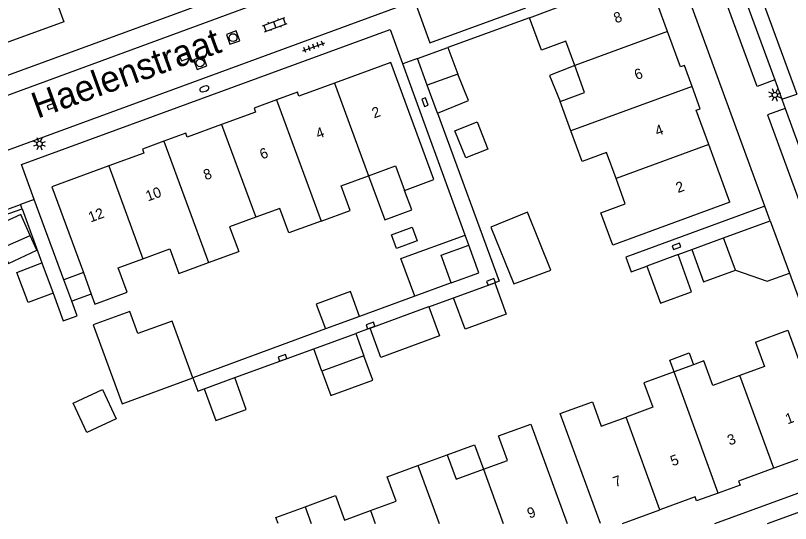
# Model space of a CAD drawing. Extents: x 128000 to 131008, y 398996 to 402500.
# Drawn here: x 128308.4 to 128382.8, y 399000 to 399048.8 of the extents above; entities that cross this region are included whole.
import ezdxf

# ---------------------------------------------------------------- set-up
doc = ezdxf.new("R2010")
doc.units = 0
for name, color, linetype in [('gg-afsc-erfafscheiding', 7, 'Continuous'), ('gg-afsc-muur', 7, 'Continuous'), ('gg-anno-huisnummerreeks BGT', 7, 'Continuous'), ('gg-anno-openbare ruimte label', 7, 'Continuous'), ('gg-bbg-bijgebouw', 7, 'Continuous'), ('gg-bbg-gedigitaliseerde bebouwing', 7, 'Continuous'), ('gg-bbg-gedigitaliseerde bijgebouw', 7, 'Continuous'), ('gg-bbg-hoofdgebouw', 7, 'Continuous'), ('gg-bbg-luifel en loopbrug', 7, 'Continuous'), ('gg-bbg-tussenscheiding', 7, 'Continuous'), ('gg-knt-verharding', 7, 'Continuous'), ('gg-knt-verharding nz', 7, 'Continuous'), ('gt-grn-weggrens', 7, 'Continuous'), ('gt-symb-brandkraan', 7, 'Continuous'), ('gt-symb-klinker verharding', 7, 'Continuous'), ('gt-symb-kolk', 7, 'Continuous'), ('gt-symb-lichtmast', 7, 'Continuous'), ('gt-symb-rioolschacht', 7, 'Continuous'), ('gt-symb-tegel verharding', 7, 'Continuous')]:
    doc.layers.add(name, color=color, linetype=linetype)

# ---------------------------------------------------------------- blocks, each defined once
blk = doc.blocks.new('gt0-KOLK')
at = {"layer": 'gt-symb-kolk'}
blk.add_lwpolyline([(0, 0), (0.375, 0), (0.375, 0.4), (-0.375, 0.4), (-0.375, 0), (0, 0)], dxfattribs=at)
blk = doc.blocks.new('gt0-RS')
at = {"layer": 'gt-symb-rioolschacht'}
blk.add_lwpolyline([(-0.5, -0.5), (0.5, -0.5), (0.5, 0.5), (-0.5, 0.5)], close=True, dxfattribs=at)
blk.add_circle((0, 0), 0.375, dxfattribs=at)
blk = doc.blocks.new('gt0-KL1')
at = {"layer": 'gt-symb-klinker verharding'}
for p, q in [((-1.15, 0.3), (1.15, 0.3)), ((-1, -0.3), (-1, 0.3)), ((-0.5, 0.3), (-0.5, 0.45)), ((0, -0.3), (0, 0.3)), ((0.5, 0.3), (0.5, 0.45)), ((1, -0.3), (1, 0.3)), ((-1.15, -0.3), (1.15, -0.3)), ((-0.5, -0.45), (-0.5, -0.3)), ((0.5, -0.45), (0.5, -0.3))]:
    blk.add_line(p, q, dxfattribs=at)
blk = doc.blocks.new('gt0-TEG1')
at = {"layer": 'gt-symb-tegel verharding'}
for p, q in [((-1.125, 0), (1.125, 0)), ((-0.9, -0.25), (-0.9, 0.25)), ((-0.45, -0.25), (-0.45, 0.25)), ((0, -0.25), (0, 0.25)), ((0.45, -0.25), (0.45, 0.25)), ((0.9, -0.25), (0.9, 0.25))]:
    blk.add_line(p, q, dxfattribs=at)
blk = doc.blocks.new('gt0-LMAST')
at = {"layer": 'gt-symb-lichtmast'}
for p, q in [((-0.182, 0.173), (-0.447, 0.438)), ((-0.005, 0.246), (-0.005, 0.621)), ((0.172, 0.173), (0.437, 0.438)), ((-0.255, -0.004), (-0.63, -0.004)), ((-0.182, -0.181), (-0.447, -0.446)), ((-0.005, -0.254), (-0.005, -0.629)), ((0.437, -0.446), (0.172, -0.181)), ((0.245, -0.004), (0.62, -0.004))]:
    blk.add_line(p, q, dxfattribs=at)
blk.add_circle((-0.005, -0.004), 0.25, dxfattribs=at)
blk = doc.blocks.new('gt0-BR')
at = {"layer": 'gt-symb-brandkraan'}
for centre, radius, start, end in [((-0.244, 0), 0.206, 107.56694, 252.43307), ((0.599, -2.664), 3, 106.89205, 107.56694), ((0, -0.691), 0.938, 73.10799, 106.89205), ((-0.599, -2.664), 3, 72.43309, 73.10799), ((0.244, 0), 0.206, 287.56695, 72.43309), ((0.599, 2.664), 3, 252.43307, 253.10797), ((0, 0.691), 0.938, 253.10797, 286.89206), ((-0.599, 2.664), 3, 286.89206, 287.56695)]:
    blk.add_arc(centre, radius, start, end, dxfattribs=at)

msp = doc.modelspace()

# ---------------------------------------------------------------- linework, layer by layer
at = {"layer": 'gg-afsc-erfafscheiding'}
for p, q in [((128351.541, 399027.704), (128345.562, 399044.146)), ((128313.008, 399023.41), (128310.17, 399031.12)), ((128297.22, 399026), (128309.007, 399030.225)), ((128309.007, 399030.225), (128308.855, 399030.638)), ((128309.007, 399030.225), (128310.917, 399025.035)), ((128371.992, 399025.828), (128373.306, 399026.307)), ((128346.706, 399021.827), (128341.423, 399019.886)), ((128348.074, 399020.812), (128350.448, 399021.672)), ((128338.137, 399018.679), (128325.405, 399014.003)), ((128342.436, 399018.758), (128341.044, 399018.248)), ((128329.423, 399014.006), (128337.007, 399016.767))]:
    msp.add_line(p, q, dxfattribs=at)
for points in [[(128348.889, 399039.41), (128354.811, 399023.269), (128354.391, 399023.119)], [(128380.336, 399030.484), (128366.989, 399025.588), (128367.506, 399024.179), (128368.988, 399024.725)], [(128311.988, 399022.126), (128312.969, 399019.459), (128314.284, 399019.943), (128313.771, 399021.337)], [(128325.405, 399014.003), (128325.878, 399012.716), (128326.496, 399012.941)]]:
    msp.add_lwpolyline(points, dxfattribs=at)
at = {"layer": 'gg-afsc-muur'}
msp.add_line((128357.73, 399048.57), (128349.903, 399045.727), dxfattribs=at)
at = {"layer": 'gg-bbg-bijgebouw'}
for p, q in [((128346.97, 399044.662), (128349.903, 399045.727)), ((128349.903, 399045.727), (128350.849, 399043.149)), ((128347.909, 399042.08), (128346.97, 399044.662)), ((128350.849, 399043.149), (128347.909, 399042.08)), ((128307.043, 399026.432), (128309.776, 399027.653))]:
    msp.add_line(p, q, dxfattribs=at)
msp.add_lwpolyline([(128309.776, 399027.653), (128308.879, 399029.662), (128306.146, 399028.441), (128307.043, 399026.432)], dxfattribs=at)
at = {"layer": 'gg-bbg-gedigitaliseerde bebouwing'}
for p, q in [((128361.704, 399037.7), (128360.67, 399040.526)), ((128311.87, 399032.33), (128314.893, 399024.103)), ((128326.893, 399025.061), (128329.806, 399026.131)), ((128314.893, 399024.103), (128315.654, 399022.03)), ((128373.485, 399015.25), (128371.606, 399014.564)), ((128347.024, 399005.573), (128349.833, 399006.602))]:
    msp.add_line(p, q, dxfattribs=at)
for points in [[(128304.226, 399055.055), (128306.664, 399055.946), (128305.802, 399058.303), (128308.9, 399059.436), (128313.02, 399048.17)], [(128362.071, 399043.997), (128361.223, 399046.316), (128358.87, 399045.45)], [(128345.732, 399031.984), (128348.557, 399033.021), (128344.42, 399044.28)], [(128360.67, 399040.526), (128363.026, 399041.388), (128362.071, 399043.997)], [(128366.039, 399033.123), (128365.125, 399035.622), (128362.778, 399034.764), (128361.704, 399037.7)], [(128342.274, 399033.386), (128344.867, 399034.339), (128345.732, 399031.984)], [(128337.723, 399029.04), (128340.517, 399030.067), (128339.651, 399032.422), (128342.274, 399033.386)], [(128376.98, 399030.85), (128365.717, 399026.73), (128364.581, 399029.836), (128366.927, 399030.695), (128366.039, 399033.123)], [(128337.723, 399029.04), (128334.625, 399027.902), (128333.76, 399030.258), (128331.443, 399029.406)], [(128331.443, 399029.406), (128328.941, 399028.487), (128329.806, 399026.131)], [(128320.613, 399025.427), (128323.186, 399026.372), (128324.051, 399024.017), (128326.893, 399025.061)], [(128315.654, 399022.03), (128316.01, 399021.062), (128319.107, 399022.2), (128318.241, 399024.555), (128320.613, 399025.427)], [(128379.43, 399017.42), (128380.287, 399015.078), (128377.928, 399014.216)], [(128377.928, 399014.216), (128375.324, 399013.264), (128374.466, 399015.609), (128373.485, 399015.25)], [(128371.606, 399014.564), (128368.715, 399013.507), (128369.573, 399011.162), (128366.998, 399010.221)], [(128364.538, 399000), (128360.675, 399010.568), (128363.771, 399011.7), (128364.628, 399009.355), (128366.998, 399010.221)], [(128353.301, 399005.214), (128355.614, 399006.061), (128354.756, 399008.405), (128357.859, 399009.541), (128361.353, 399000)], [(128349.833, 399006.602), (128350.692, 399004.258), (128353.301, 399005.214)], [(128342.466, 399001.234), (128344.938, 399002.14), (128344.076, 399004.493), (128347.024, 399005.573)], [(128336.185, 399001.603), (128339.116, 399002.677), (128339.978, 399000.323), (128342.466, 399001.234)], [(128333.599, 399000), (128333.387, 399000.578), (128336.185, 399001.603)]]:
    msp.add_lwpolyline(points, dxfattribs=at)
at = {"layer": 'gg-bbg-gedigitaliseerde bijgebouw'}
for p, q in [((128373.306, 399026.307), (128376.374, 399027.432)), ((128377.509, 399024.339), (128376.374, 399027.432)), ((128371.992, 399025.828), (128368.988, 399024.725)), ((128310.917, 399025.035), (128311.988, 399022.126)), ((128350.448, 399021.672), (128354.391, 399023.119)), ((128337.007, 399016.767), (128341.044, 399018.248)), ((128341.044, 399018.248), (128341.827, 399016.116)), ((128337.79, 399014.635), (128337.007, 399016.767)), ((128341.827, 399016.116), (128337.79, 399014.635))]:
    msp.add_line(p, q, dxfattribs=at)
for points in [[(128350.563, 399037.698), (128352.696, 399038.559), (128353.744, 399035.963), (128351.612, 399035.102), (128350.563, 399037.698)], [(128344.49, 399027.725), (128346.461, 399028.449), (128346.943, 399027.134), (128344.972, 399026.41), (128344.49, 399027.725)], [(128350.217, 399023.116), (128349.256, 399025.759), (128351.899, 399026.72)], [(128350.217, 399023.116), (128352.86, 399024.077), (128351.899, 399026.72)], [(128368.988, 399024.725), (128370.297, 399021.158), (128373.301, 399022.26), (128371.992, 399025.828)], [(128373.306, 399026.307), (128374.441, 399023.213), (128377.509, 399024.339)], [(128311.988, 399022.126), (128309.608, 399021.212), (128308.496, 399024.105), (128310.917, 399025.035)], [(128354.391, 399023.119), (128355.493, 399020.115), (128351.55, 399018.668), (128350.448, 399021.672)], [(128342.436, 399018.758), (128348.069, 399020.824), (128348.074, 399020.812)], [(128348.074, 399020.812), (128349.102, 399018.008), (128343.47, 399015.941), (128342.436, 399018.758)], [(128325.405, 399014.003), (128323.408, 399019.438), (128320.13, 399018.233), (128319.351, 399020.354), (128315.838, 399019.063), (128318.613, 399011.508), (128325.405, 399014.003)], [(128313.927, 399011.552), (128316.737, 399012.862), (128318.046, 399010.052), (128315.237, 399008.742), (128313.927, 399011.552)]]:
    msp.add_lwpolyline(points, dxfattribs=at)
at = {"layer": 'gg-bbg-hoofdgebouw'}
for p, q in [((128357.73, 399048.57), (128360.549, 399049.602)), ((128313.02, 399048.17), (128307.465, 399046.149)), ((128358.87, 399045.45), (128357.73, 399048.57)), ((128344.42, 399044.28), (128339.005, 399042.289)), ((128376.98, 399030.85), (128374.958, 399036.385)), ((128317.341, 399034.338), (128311.87, 399032.33)), ((128366.675, 399000), (128370.254, 399001.31))]:
    msp.add_line(p, q, dxfattribs=at)
for points in [[(128370.978, 399047.255), (128368.99, 399052.69), (128360.549, 399049.602)], [(128373.343, 399041.957), (128372.6, 399043.99), (128372.22, 399043.86), (128370.978, 399047.255)], [(128339.005, 399042.289), (128335.58, 399041.03), (128335.44, 399041.41), (128333.45, 399040.678)], [(128374.958, 399036.385), (128373.75, 399039.69), (128374.12, 399039.83), (128373.343, 399041.957)], [(128333.45, 399040.678), (128331.28, 399039.88), (128331.41, 399039.51), (128328.171, 399038.316)], [(128328.171, 399038.316), (128324.87, 399037.1), (128324.73, 399037.48), (128322.618, 399036.703)], [(128322.618, 399036.703), (128320.57, 399035.95), (128320.7, 399035.57), (128317.341, 399034.338)], [(128379.43, 399017.42), (128382.54, 399018.56), (128386.65, 399007.3), (128381.185, 399005.303)], [(128381.185, 399005.303), (128377.81, 399004.07), (128377.95, 399003.69), (128375.858, 399002.927)], [(128375.858, 399002.927), (128373.78, 399002.17), (128373.64, 399002.55), (128370.254, 399001.31)]]:
    msp.add_lwpolyline(points, dxfattribs=at)
at = {"layer": 'gg-bbg-luifel en loopbrug'}
for p, q in [((128348.889, 399039.41), (128347.909, 399042.08)), ((128376.374, 399027.432), (128380.852, 399029.075)), ((128380.852, 399029.075), (128382.691, 399024.051)), ((128351.899, 399026.72), (128351.541, 399027.704)), ((128314.893, 399024.103), (128313.008, 399023.41)), ((128313.771, 399021.337), (128313.008, 399023.41)), ((128350.217, 399023.116), (128346.706, 399021.827)), ((128315.654, 399022.03), (128313.771, 399021.337)), ((128341.423, 399019.886), (128338.137, 399018.679)), ((128326.496, 399012.941), (128329.423, 399014.006))]:
    msp.add_line(p, q, dxfattribs=at)
for points in [[(128362.071, 399043.997), (128359.661, 399043.024), (128360.67, 399040.526)], [(128348.889, 399039.41), (128351.872, 399040.615), (128350.849, 399043.149)], [(128342.274, 399033.386), (128343.825, 399029.162), (128346.419, 399030.114), (128345.732, 399031.984)], [(128356.215, 399023.011), (128359.782, 399024.321), (128357.534, 399029.887), (128354.013, 399028.465), (128356.215, 399023.011)], [(128307.043, 399026.432), (128307.719, 399024.982), (128310.432, 399026.246), (128309.776, 399027.653)], [(128346.706, 399021.827), (128345.379, 399025.44), (128351.541, 399027.704)], [(128377.509, 399024.339), (128380.543, 399023.263), (128382.691, 399024.051)], [(128341.423, 399019.886), (128340.546, 399022.273), (128337.261, 399021.066), (128338.137, 399018.679)], [(128337.79, 399014.635), (128338.646, 399012.286), (128342.686, 399013.76), (128341.827, 399016.116)], [(128371.606, 399014.564), (128371.195, 399015.691), (128373.074, 399016.377), (128373.485, 399015.25)], [(128326.496, 399012.941), (128327.612, 399009.883), (128330.538, 399010.95), (128329.423, 399014.006)], [(128349.833, 399006.602), (128352.447, 399007.555), (128353.301, 399005.214)]]:
    msp.add_lwpolyline(points, dxfattribs=at)
at = {"layer": 'gg-bbg-tussenscheiding'}
for p, q in [((128370.978, 399047.255), (128362.071, 399043.997)), ((128339.005, 399042.289), (128342.274, 399033.386)), ((128373.343, 399041.957), (128361.704, 399037.7)), ((128333.45, 399040.678), (128337.723, 399029.04)), ((128328.171, 399038.316), (128331.443, 399029.406)), ((128322.618, 399036.703), (128326.893, 399025.061)), ((128374.958, 399036.385), (128366.039, 399033.123)), ((128317.341, 399034.338), (128320.613, 399025.427)), ((128375.858, 399002.927), (128371.606, 399014.564)), ((128381.185, 399005.303), (128377.928, 399014.216)), ((128370.254, 399001.31), (128366.998, 399010.221)), ((128347.024, 399005.573), (128349.063, 399000)), ((128353.301, 399005.214), (128355.209, 399000)), ((128336.185, 399001.603), (128336.772, 399000)), ((128342.466, 399001.234), (128342.917, 399000))]:
    msp.add_line(p, q, dxfattribs=at)
at = {"layer": 'gg-knt-verharding'}
for p, q in [((128380.336, 399030.484), (128370.59, 399057.11)), ((128344.973, 399054.851), (128298.235, 399037.68)), ((128340.498, 399055.082), (128301.439, 399040.776)), ((128305.395, 399035.055), (128346.694, 399050.205)), ((128345.562, 399044.146), (128345.551, 399044.176)), ((128381.285, 399042.612), (128381.971, 399040.735)), ((128381.971, 399040.735), (128383.385, 399041.232)), ((128381.971, 399040.735), (128382.289, 399039.865)), ((128375.533, 399000), (128388.934, 399004.903)), ((128380.587, 399000), (128389.53, 399003.27))]:
    msp.add_line(p, q, dxfattribs=at)
for points in [[(128381.285, 399042.612), (128379.582, 399041.979), (128375.501, 399053.15), (128377.256, 399053.632)], [(128346.846, 399049.789), (128348.17, 399046.171), (128357.375, 399049.529), (128356.05, 399053.169)], [(128310.17, 399031.12), (128308.94, 399034.48), (128344.35, 399047.45), (128345.551, 399044.176)], [(128382.289, 399039.865), (128380.585, 399039.25), (128387.908, 399019.263), (128389.595, 399019.881)], [(128281.23, 399022.5), (128281.96, 399024.53), (128293.91, 399028.91), (128295.18, 399025.63), (128308.855, 399030.638)], [(128382.691, 399024.051), (128389.61, 399005.15), (128388.934, 399004.903)]]:
    msp.add_lwpolyline(points, dxfattribs=at)
at = {"layer": 'gg-knt-verharding nz'}
for p, q in [((128377.256, 399053.632), (128381.285, 399042.612)), ((128382.289, 399039.865), (128383.635, 399036.183))]:
    msp.add_line(p, q, dxfattribs=at)
msp.add_lwpolyline([(128364.3, 399093.269), (128378.665, 399054.148), (128383.385, 399041.232)], dxfattribs=at)
at = {"layer": 'gt-grn-weggrens'}
for p, q in [((128346.97, 399044.662), (128345.562, 399044.146)), ((128310.17, 399031.12), (128308.855, 399030.638)), ((128380.852, 399029.075), (128380.336, 399030.484))]:
    msp.add_line(p, q, dxfattribs=at)

# ---------------------------------------------------------------- block references
at = {"layer": 'gt-symb-brandkraan', "rotation": 20.120165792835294}
msp.add_blockref('gt0-BR', (128326.51, 399041.741), dxfattribs=at)
at = {"layer": 'gt-symb-klinker verharding', "rotation": 20.120165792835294}
msp.add_blockref('gt0-KL1', (128333.276, 399047.906), dxfattribs=at)
at = {"layer": 'gt-symb-kolk'}
for p, rotation in [((128324.662, 399044.573), 20.247501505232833), ((128347.511, 399040.395), -70.00710602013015), ((128311.909, 399039.875), 20.24750150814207), ((128371.784, 399026.806), -159.87983420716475), ((128354.099, 399023.009), 20.120165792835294), ((128342.524, 399018.818), 20.120165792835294), ((128334.072, 399015.722), 20.120165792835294)]:
    msp.add_blockref('gt0-KOLK', p, dxfattribs=dict(at, rotation=rotation))
at = {"layer": 'gt-symb-lichtmast'}
for p, rotation in [((128381.283, 399041.16), 110.17394494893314), ((128310.686, 399036.463), 20.247501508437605)]:
    msp.add_blockref('gt0-LMAST', p, dxfattribs=dict(at, rotation=rotation))
at = {"layer": 'gt-symb-rioolschacht'}
for p, rotation in [((128329.27, 399046.665), 20.1201657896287), ((128326.104, 399044.235), 20.120165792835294)]:
    msp.add_blockref('gt0-RS', p, dxfattribs=dict(at, rotation=rotation))
at = {"layer": 'gt-symb-tegel verharding', "rotation": 20.120165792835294}
msp.add_blockref('gt0-TEG1', (128337.009, 399045.787), dxfattribs=at)

# ---------------------------------------------------------------- texts
at = {"layer": 'gg-anno-huisnummerreeks BGT'}
for s, rotation, p in [('8', 20.1, (128366.027, 399048.017)), ('6', 20.1, (128368.015, 399042.581)), ('2', 20.2, (128342.814, 399038.896)), ('4', 20.2, (128337.429, 399036.916)), ('4', 20.1, (128369.995, 399037.179)), ('6', 20.2, (128332.042, 399034.948)), ('8', 20.2, (128326.633, 399032.955)), ('2', 20.1, (128371.988, 399031.726)), ('10', 20.1, (128321.089, 399030.921)), ('12', 20.2, (128315.584, 399028.9)), ('1', 20.1, (128382.507, 399009.511)), ('3', 20.1, (128376.944, 399007.479)), ('5', 20.1, (128371.472, 399005.484)), ('7', 20.1, (128365.972, 399003.47)), ('9', 20.1, (128357.724, 399000.46))]:
    msp.add_text(s, height=1, rotation=rotation, dxfattribs=at).set_placement(p)
at = {"layer": 'gg-anno-openbare ruimte label'}
msp.add_text('Haelenstraat', height=2.5, rotation=19.9, dxfattribs=at).set_placement((128310.489, 399038.864))

doc.saveas('drawing.dxf')
